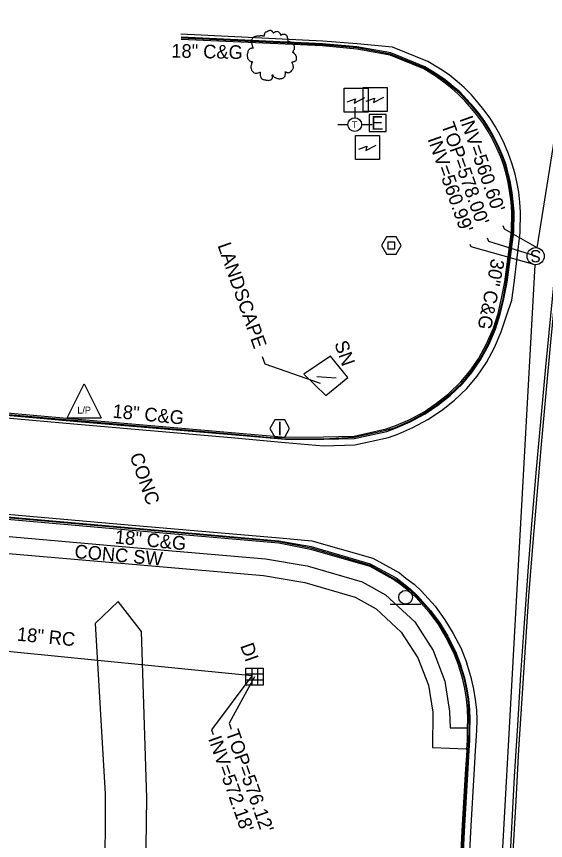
# Model space of a CAD drawing. Extents: x 2004847 to 2009016, y 1134161 to 1140101.
# Drawn here: x 2007384.4 to 2007539.3, y 1137729.8 to 1137970.9 of the extents above; entities that cross this region are included whole.
import ezdxf

# ---------------------------------------------------------------- set-up
doc = ezdxf.new("R2010")
doc.units = 0
for name, color, linetype in [('RD_EX_BldgApp', 7, 'Continuous'), ('RD_EX_Conc', 7, 'Continuous'), ('RD_EX_Curb', 7, 'Continuous'), ('RD_EX_DR_Inlet', 7, 'Continuous'), ('RD_EX_DR_Inlet_txCode', 7, 'Continuous'), ('RD_EX_DR_Pipe', 7, 'Continuous'), ('RD_EX_DR_Pipe_txCode', 7, 'Continuous'), ('RD_EX_Pavement_Markings', 7, 'Continuous'), ('RD_EX_Road', 7, 'Continuous'), ('RD_EX_SU_Elec', 7, 'Continuous'), ('RD_EX_SU_Sewer', 7, 'Continuous'), ('RD_EX_SU_TX_Nonpot', 7, 'Continuous'), ('RD_EX_UT', 7, 'Continuous'), ('RD_EX_VEG', 7, 'Continuous'), ('RD_Sketch2', 7, 'Continuous'), ('RD_Sketch3', 7, 'Continuous')]:
    doc.layers.add(name, color=color, linetype=linetype)

msp = doc.modelspace()

# ---------------------------------------------------------------- linework, layer by layer
at = {"layer": 'RD_EX_BldgApp'}
for p, q in [((2007472.38, 1137865.59), (2007478.05, 1137865.15)), ((2007493.81, 1137798.97), (2007502.81, 1137798.97))]:
    msp.add_line(p, q, dxfattribs=at)
msp.add_circle((2007498.33, 1137801), 2, dxfattribs=at)
at = {"layer": 'RD_EX_Conc'}
for points in [[(2007333.15, 1137826.62), (2007335.08, 1137822.76), (2007375.53, 1137819.3), (2007418.66, 1137815.55), (2007457.28, 1137812.2), (2007469.56, 1137810.19), (2007485.58, 1137805.51), (2007492.48, 1137801.71), (2007501.01, 1137793.74), (2007506.41, 1137785.4), (2007509.83, 1137776.39), (2007511.25, 1137767.54), (2007511.43, 1137762.77), (2007516.32, 1137762.76)], [(2007323.27, 1137813.61), (2007334.97, 1137817.85), (2007375.13, 1137814.39), (2007418.37, 1137810.63), (2007456.77, 1137807.32), (2007468.85, 1137805.33), (2007483.58, 1137801), (2007489.75, 1137797.61), (2007497, 1137790.76), (2007501.97, 1137783.25), (2007505.03, 1137775.22), (2007506.34, 1137767.31), (2007506.2, 1137756.99), (2007516.15, 1137756.57)]]:
    msp.add_lwpolyline(points, dxfattribs=at)
at = {"layer": 'RD_EX_Curb'}
for points in [[(2007503.8, 1137955.89), (2007493.95, 1137959.92), (2007484.08, 1137961.74), (2007474.03, 1137962.65), (2007432.63, 1137964.63)], [(2007503.99, 1137956.25), (2007494.04, 1137960.26), (2007484.03, 1137962.09), (2007474.02, 1137962.94), (2007432.64, 1137964.93)], [(2007503.66, 1137955.59), (2007493.87, 1137959.59), (2007484.06, 1137961.38), (2007474, 1137962.32), (2007432.64, 1137964.24)], [(2007492.61, 1137850.25), (2007495.18, 1137851.1), (2007499.37, 1137852.89), (2007503.77, 1137855.28), (2007507.39, 1137857.74), (2007510.87, 1137860.53), (2007514.5, 1137863.98), (2007517.17, 1137867.17), (2007519.65, 1137870.75), (2007522.05, 1137875.15), (2007524.04, 1137879.74), (2007525.45, 1137884), (2007526.46, 1137888.41), (2007527.37, 1137893.33), (2007529.32, 1137907.94), (2007529.42, 1137913.66), (2007529.22, 1137916.67), (2007528.88, 1137919.35), (2007528.37, 1137922.32), (2007527.91, 1137924.47), (2007527.12, 1137927.36), (2007526.24, 1137929.82), (2007525.01, 1137932.56), (2007523.65, 1137935.25), (2007522.53, 1137937.28), (2007520.93, 1137939.81), (2007519.15, 1137942.24), (2007517.77, 1137943.94), (2007515.79, 1137946.19), (2007513.66, 1137948.31), (2007511.85, 1137949.84), (2007509.54, 1137951.75), (2007507.07, 1137953.46), (2007503.66, 1137955.59)], [(2007492.68, 1137849.86), (2007495.33, 1137850.68), (2007499.56, 1137852.52), (2007503.96, 1137854.91), (2007507.61, 1137857.43), (2007511.17, 1137860.21), (2007514.8, 1137863.66), (2007517.55, 1137866.91), (2007520.08, 1137870.55), (2007522.42, 1137874.98), (2007524.38, 1137879.58), (2007525.8, 1137883.89), (2007526.9, 1137888.34), (2007527.83, 1137893.26), (2007529.78, 1137907.91), (2007529.87, 1137913.66), (2007529.67, 1137916.66), (2007529.29, 1137919.38), (2007528.78, 1137922.35), (2007528.32, 1137924.59), (2007527.54, 1137927.49), (2007526.64, 1137929.99), (2007525.44, 1137932.74), (2007524.08, 1137935.42), (2007522.93, 1137937.53), (2007521.32, 1137940.07), (2007519.55, 1137942.49), (2007518.09, 1137944.25), (2007516.11, 1137946.5), (2007513.99, 1137948.62), (2007512.12, 1137950.21), (2007509.78, 1137952.09), (2007507.31, 1137953.79), (2007503.8, 1137955.89)], [(2007492.83, 1137849.51), (2007495.42, 1137850.42), (2007499.68, 1137852.28), (2007504.07, 1137854.68), (2007507.78, 1137857.19), (2007511.38, 1137860), (2007515, 1137863.44), (2007517.78, 1137866.76), (2007520.32, 1137870.45), (2007522.68, 1137874.86), (2007524.65, 1137879.46), (2007526.08, 1137883.81), (2007527.14, 1137888.31), (2007528.09, 1137893.22), (2007530.05, 1137907.89), (2007530.1, 1137913.66), (2007529.89, 1137916.66), (2007529.55, 1137919.4), (2007529.03, 1137922.37), (2007528.51, 1137924.65), (2007527.75, 1137927.55), (2007526.84, 1137930.08), (2007525.69, 1137932.84), (2007524.33, 1137935.53), (2007523.13, 1137937.66), (2007521.52, 1137940.19), (2007519.75, 1137942.62), (2007518.29, 1137944.44), (2007516.31, 1137946.69), (2007514.23, 1137948.86), (2007512.32, 1137950.47), (2007509.98, 1137952.36), (2007507.51, 1137954.06), (2007503.99, 1137956.25)], [(2007342.26, 1137857.73), (2007348.09, 1137857.31), (2007351.3, 1137857.03), (2007357.31, 1137856.46), (2007402.3, 1137852.46), (2007447.35, 1137848.58), (2007463.2, 1137847.2), (2007474.42, 1137847.23), (2007483.33, 1137847.43), (2007492.83, 1137849.51)], [(2007342.34, 1137857.99), (2007348.19, 1137857.57), (2007351.36, 1137857.31), (2007357.31, 1137856.65), (2007402.35, 1137852.7), (2007447.34, 1137848.76), (2007463.19, 1137847.38), (2007474.3, 1137847.34), (2007483.31, 1137847.87), (2007492.68, 1137849.86)], [(2007342.35, 1137858.38), (2007348.18, 1137857.91), (2007351.31, 1137857.64), (2007357.31, 1137857.08), (2007402.46, 1137853.1), (2007447.32, 1137849.19), (2007463.17, 1137847.78), (2007474.34, 1137847.88), (2007483.26, 1137848.15), (2007492.61, 1137850.25)], [(2007337.76, 1137790.44), (2007329.83, 1137790.16), (2007324.43, 1137791.17), (2007322.24, 1137795.92), (2007322.53, 1137813.57), (2007324.23, 1137819.81), (2007327.46, 1137824.07), (2007332.96, 1137827.29), (2007340.32, 1137828.01), (2007375.95, 1137824.99), (2007419.37, 1137821.22), (2007461.26, 1137817.53), (2007470.66, 1137815.8), (2007488, 1137810.73), (2007495.55, 1137806.68)], [(2007337.83, 1137790.67), (2007329.76, 1137790.4), (2007324.54, 1137791.32), (2007322.49, 1137795.99), (2007322.73, 1137813.58), (2007324.34, 1137819.72), (2007327.58, 1137823.98), (2007333.06, 1137827.11), (2007340.33, 1137827.78), (2007375.9, 1137824.77), (2007419.34, 1137820.97), (2007461.22, 1137817.3), (2007470.55, 1137815.46), (2007487.93, 1137810.41), (2007495.33, 1137806.24)], [(2007337.81, 1137791.09), (2007330.04, 1137790.8), (2007324.83, 1137791.63), (2007322.86, 1137795.94), (2007323.25, 1137813.54), (2007324.75, 1137819.48), (2007327.92, 1137823.65), (2007333.14, 1137826.72), (2007340.3, 1137827.31), (2007375.99, 1137824.32), (2007419.31, 1137820.54), (2007461.18, 1137816.88), (2007470.47, 1137815.08), (2007487.85, 1137810.08), (2007495.17, 1137805.99)], [(2007495.17, 1137805.99), (2007496.87, 1137804.79), (2007499.23, 1137802.93), (2007501.43, 1137800.9), (2007505.15, 1137796.71), (2007507.94, 1137792.92), (2007510.15, 1137789.24), (2007512.38, 1137784.77), (2007513.93, 1137780.85)], [(2007495.33, 1137806.24), (2007497.14, 1137805.11), (2007499.47, 1137803.22), (2007501.68, 1137801.19), (2007505.44, 1137796.97), (2007508.25, 1137793.16), (2007510.48, 1137789.42), (2007512.71, 1137784.95), (2007514.32, 1137780.98)], [(2007495.55, 1137806.68), (2007497.31, 1137805.3), (2007499.66, 1137803.44), (2007501.86, 1137801.4), (2007505.64, 1137797.14), (2007508.42, 1137793.29), (2007510.7, 1137789.54), (2007512.94, 1137785.07), (2007514.51, 1137781.04)], [(2007514.25, 1137719.23), (2007515.02, 1137734.24), (2007515.9, 1137749.24), (2007516.33, 1137756.14), (2007516.32, 1137756.46), (2007516.46, 1137759.14), (2007516.51, 1137762.14), (2007516.52, 1137762.72), (2007516.58, 1137765.17), (2007516.47, 1137768.18), (2007516.22, 1137771.21), (2007515.7, 1137774.24), (2007515.01, 1137777.29), (2007513.93, 1137780.85)], [(2007514.62, 1137719.21), (2007515.38, 1137734.23), (2007516.28, 1137749.22), (2007516.67, 1137756.12), (2007516.86, 1137759.12), (2007516.93, 1137762.12), (2007517, 1137765.14), (2007516.91, 1137768.16), (2007516.69, 1137771.18), (2007516.15, 1137774.22), (2007515.46, 1137777.26), (2007514.32, 1137780.98)], [(2007514.9, 1137719.19), (2007515.66, 1137734.21), (2007516.55, 1137749.2), (2007516.92, 1137756.11), (2007517.14, 1137759.1), (2007517.2, 1137762.1), (2007517.28, 1137765.13), (2007517.17, 1137768.14), (2007516.91, 1137771.16), (2007516.37, 1137774.2), (2007515.67, 1137777.25), (2007514.51, 1137781.04)]]:
    msp.add_lwpolyline(points, dxfattribs=at)
at = {"layer": 'RD_EX_DR_Inlet'}
for p, q in [((2007451.59, 1137778.53), (2007456.59, 1137778.53)), ((2007453.29, 1137780.23), (2007453.29, 1137775.23)), ((2007454.99, 1137780.23), (2007454.99, 1137775.23)), ((2007451.59, 1137776.83), (2007456.59, 1137776.83))]:
    msp.add_line(p, q, dxfattribs=at)
msp.add_lwpolyline([(2007451.59, 1137775.23), (2007451.59, 1137780.23), (2007456.59, 1137780.23), (2007456.59, 1137775.23)], close=True, dxfattribs=at)
at = {"layer": 'RD_EX_DR_Inlet_txCode'}
for points in [[(2007453.3, 1137777.93), (2007441.53, 1137762.22), (2007442.02, 1137760.84)], [(2007454.13, 1137777.67), (2007446.67, 1137764.14), (2007447.29, 1137762.38)]]:
    msp.add_lwpolyline(points, dxfattribs=at)
at = {"layer": 'RD_EX_DR_Pipe'}
msp.add_line((2007453.3, 1137777.93), (2007340.74, 1137789.23), dxfattribs=at)
at = {"layer": 'RD_EX_Pavement_Markings'}
for points in [[(2007533.13, 1137793.38), (2007534.25, 1137808.59), (2007535.43, 1137823.54), (2007536.68, 1137838.49), (2007538.03, 1137853.43), (2007539.41, 1137868.37), (2007540.85, 1137883.3), (2007542.33, 1137898.22), (2007543.87, 1137913.14), (2007544.58, 1137920.59)], [(2007545.3, 1137920.38), (2007543.81, 1137905.45), (2007542.28, 1137890.53), (2007540.8, 1137875.6), (2007539.43, 1137860.66), (2007538.07, 1137845.73), (2007536.75, 1137830.78), (2007535.54, 1137815.83), (2007534.37, 1137801.3)], [(2007534.37, 1137801.3), (2007533.36, 1137786.34), (2007532.39, 1137771.37), (2007531.45, 1137756.4), (2007530.58, 1137741.42), (2007529.75, 1137726.45), (2007528.99, 1137711.47), (2007528.27, 1137696.48), (2007527.56, 1137681.5), (2007526.97, 1137666.51), (2007526.46, 1137651.52), (2007525.99, 1137636.53), (2007525.65, 1137621.53), (2007525.34, 1137606.54), (2007525.1, 1137591.54), (2007524.88, 1137576.54), (2007524.67, 1137561.54), (2007524.64, 1137546.54), (2007524.64, 1137531.54), (2007524.66, 1137516.54), (2007524.79, 1137501.54), (2007525.04, 1137479.85)], [(2007524.33, 1137478.6), (2007524.15, 1137493.6), (2007523.97, 1137508.6), (2007523.9, 1137523.6), (2007523.91, 1137538.6), (2007523.95, 1137553.6), (2007524.12, 1137568.59), (2007524.28, 1137583.59), (2007524.5, 1137598.59), (2007524.78, 1137613.59), (2007525.09, 1137628.59), (2007525.48, 1137643.58), (2007525.98, 1137658.57), (2007526.52, 1137673.56), (2007527.18, 1137688.55), (2007527.89, 1137703.53), (2007528.64, 1137718.51), (2007529.44, 1137733.49), (2007530.25, 1137748.47), (2007531.17, 1137763.44), (2007532.11, 1137778.41), (2007533.13, 1137793.38)]]:
    msp.add_lwpolyline(points, dxfattribs=at)
at = {"layer": 'RD_EX_Road'}
for points in [[(2007504.87, 1137957.81), (2007494.55, 1137961.99), (2007484.14, 1137962.9), (2007474.07, 1137963.77), (2007432.54, 1137965.81)], [(2007493.35, 1137847.74), (2007496.03, 1137848.73), (2007500.49, 1137850.65), (2007504.9, 1137853), (2007508.87, 1137855.67), (2007512.68, 1137858.63), (2007516.31, 1137862.07), (2007519.34, 1137865.69), (2007522.04, 1137869.66), (2007524.38, 1137874.09), (2007526.36, 1137878.68), (2007527.86, 1137883.29), (2007529.41, 1137887.96), (2007530.17, 1137892.9), (2007531.86, 1137907.75), (2007531.99, 1137913.64), (2007531.82, 1137916.64), (2007531.47, 1137919.55), (2007530.96, 1137922.52), (2007530.33, 1137925.18), (2007529.47, 1137928.06), (2007528.51, 1137930.77), (2007527.35, 1137933.54), (2007526.03, 1137936.23), (2007524.68, 1137938.64), (2007523.07, 1137941.18), (2007521.3, 1137943.61), (2007519.6, 1137945.71), (2007517.62, 1137947.97), (2007515.54, 1137950.13), (2007513.41, 1137951.94), (2007511.07, 1137953.83), (2007508.6, 1137955.53), (2007504.87, 1137957.81)], [(2007278.58, 1137868.37), (2007278.73, 1137864.23), (2007280.2, 1137860.27), (2007284, 1137858.8), (2007323.79, 1137858.44), (2007342.08, 1137856.89), (2007347.94, 1137855.41), (2007351.03, 1137855.09), (2007357.2, 1137855.62), (2007402.24, 1137851.65), (2007447.25, 1137847.73), (2007463.05, 1137846.26), (2007474.34, 1137845.3), (2007483.44, 1137845.58), (2007493.35, 1137847.74)], [(2007340.89, 1137788.53), (2007337.83, 1137788.57), (2007329.78, 1137789.25), (2007323.87, 1137790.53), (2007321.44, 1137796.07), (2007321.65, 1137813.68), (2007323.57, 1137820.25), (2007326.88, 1137824.67), (2007332.64, 1137828.05), (2007340.48, 1137828.84), (2007375.98, 1137825.81), (2007419.33, 1137822.01), (2007461.39, 1137818.34), (2007470.84, 1137817.45), (2007488.75, 1137812.43), (2007496.6, 1137808.08)], [(2007496.6, 1137808.08), (2007498.39, 1137806.57), (2007500.82, 1137804.81), (2007503.03, 1137802.77), (2007506.98, 1137798.32), (2007509.88, 1137794.39), (2007512.31, 1137790.4), (2007514.6, 1137785.96), (2007516.29, 1137781.64)], [(2007516.75, 1137719.1), (2007517.51, 1137734.11), (2007518.38, 1137749.1), (2007518.81, 1137755.99), (2007518.99, 1137758.99), (2007519.18, 1137761.98), (2007519.33, 1137765), (2007519.23, 1137768.01), (2007518.84, 1137771.04), (2007518.3, 1137774.08), (2007517.6, 1137777.13), (2007516.29, 1137781.64)]]:
    msp.add_lwpolyline(points, dxfattribs=at)
at = {"layer": 'RD_EX_SU_Elec'}
msp.add_lwpolyline([(2007492.63, 1137942.3), (2007487.64, 1137942.3), (2007487.64, 1137937.31), (2007492.63, 1137937.31)], close=True, dxfattribs=at)
at = {"layer": 'RD_EX_SU_Sewer'}
for points in [[(2007497.07, 1137903.92), (2007495.63, 1137906.42), (2007492.74, 1137906.42), (2007491.3, 1137903.92), (2007492.74, 1137901.42), (2007495.63, 1137901.42)], [(2007495.2, 1137904.94), (2007493.16, 1137904.94), (2007493.16, 1137902.9), (2007495.2, 1137902.9)]]:
    msp.add_lwpolyline(points, close=True, dxfattribs=at)
msp.add_circle((2007536.44, 1137900.8), 2.5, dxfattribs=at)
at = {"layer": 'RD_EX_SU_TX_Nonpot'}
msp.add_lwpolyline([(2007464.38, 1137850.36), (2007462.93, 1137852.86), (2007460.04, 1137852.86), (2007458.6, 1137850.36), (2007460.04, 1137847.85), (2007462.93, 1137847.85)], close=True, dxfattribs=at)
at = {"layer": 'RD_EX_UT'}
for p, q in [((2007536.83, 1137903.27), (2007600.86, 1138303.84)), ((2007483.45, 1137944.39), (2007483.45, 1137941.32)), ((2007478.52, 1137939.33), (2007481.45, 1137939.33)), ((2007485.45, 1137939.33), (2007488.52, 1137939.33)), ((2007515.56, 1137523.57), (2007536.3, 1137898.3)), ((2007399.2, 1137853.45), (2007404.2, 1137863.45)), ((2007404.2, 1137863.45), (2007409.2, 1137853.45)), ((2007399.2, 1137853.45), (2007409.2, 1137853.45))]:
    msp.add_line(p, q, dxfattribs=at)
for points in [[(2007480.34, 1137942.97), (2007480.34, 1137949.97), (2007487.34, 1137949.97), (2007487.34, 1137942.97)], [(2007485.92, 1137943.13), (2007485.92, 1137950.13), (2007492.92, 1137950.13), (2007492.92, 1137943.13)], [(2007483.71, 1137929.08), (2007483.71, 1137936.08), (2007490.71, 1137936.08), (2007490.71, 1137929.08)]]:
    msp.add_lwpolyline(points, close=True, dxfattribs=at)
for points in [[(2007481.24, 1137945.96), (2007483.66, 1137946.86), (2007483.32, 1137945.62), (2007486.36, 1137947.21)], [(2007486.82, 1137946.12), (2007489.24, 1137947.02), (2007488.9, 1137945.78), (2007491.94, 1137947.37)], [(2007484.61, 1137932.07), (2007487.03, 1137932.97), (2007486.68, 1137931.72), (2007489.73, 1137933.32)]]:
    msp.add_lwpolyline(points, dxfattribs=at)
msp.add_circle((2007483.45, 1137939.32), 2, dxfattribs=at)
at = {"layer": 'RD_EX_VEG'}
for points in [[(2007475.02, 1137860.07), (2007481.4, 1137865.25), (2007476.32, 1137871.56), (2007468.52, 1137866.25), (2007475.02, 1137860.07)], [(2007410.37, 1137743.47), (2007410.18, 1137690.03), (2007409.95, 1137637.46), (2007409.42, 1137585.36), (2007408.17, 1137535.72), (2007414.6, 1137528.33), (2007421.96, 1137534.86), (2007423.01, 1137587.19), (2007422.06, 1137639.22), (2007421.92, 1137692.08), (2007422.52, 1137742.25), (2007421, 1137790.99), (2007414.16, 1137799.73), (2007407.47, 1137793.25), (2007410.37, 1137743.47)]]:
    msp.add_lwpolyline(points, dxfattribs=at)
for points in [[(2007458.98, 1137966.83), (2007458.68, 1137966.86), (2007458.36, 1137966.76), (2007458.11, 1137966.66), (2007457.88, 1137966.58), (2007457.66, 1137966.48), (2007457.36, 1137966.31), (2007457.14, 1137966.11), (2007457.01, 1137965.86), (2007456.96, 1137965.63), (2007456.91, 1137965.36), (2007456.91, 1137965.18), (2007456.79, 1137965.16), (2007456.64, 1137965.18), (2007456.39, 1137965.26), (2007456.14, 1137965.26), (2007455.89, 1137965.26), (2007455.54, 1137965.23), (2007455.19, 1137965.23), (2007454.91, 1137965.18), (2007454.59, 1137965.13), (2007454.21, 1137965.01), (2007453.86, 1137964.88), (2007453.56, 1137964.63), (2007453.31, 1137964.16), (2007453.19, 1137963.81), (2007453.04, 1137963.56), (2007453.19, 1137963.11), (2007453.36, 1137962.76), (2007453.39, 1137962.56), (2007453.46, 1137962.14), (2007453.56, 1137961.91), (2007453.69, 1137961.71), (2007453.61, 1137961.69), (2007453.24, 1137961.64), (2007452.94, 1137961.54), (2007452.51, 1137961.31), (2007452.29, 1137961.09), (2007452.19, 1137960.76), (2007452.16, 1137960.41), (2007452.06, 1137960.21), (2007451.99, 1137959.94), (2007451.96, 1137959.86), (2007451.91, 1137959.54), (2007452.01, 1137959.09), (2007452.04, 1137958.74), (2007452.16, 1137958.51), (2007452.31, 1137958.34), (2007452.49, 1137958.09), (2007452.89, 1137957.86), (2007453.21, 1137957.76), (2007453.41, 1137957.74), (2007453.24, 1137957.24), (2007453.19, 1137956.89), (2007453.06, 1137956.49), (2007453.06, 1137956.41), (2007453.01, 1137955.94), (2007453.16, 1137955.61), (2007453.24, 1137955.24), (2007453.41, 1137955.01), (2007453.69, 1137954.71), (2007454.01, 1137954.49), (2007454.51, 1137954.36), (2007454.91, 1137954.39), (2007455.49, 1137954.56), (2007455.74, 1137954.64), (2007455.71, 1137954.46), (2007455.74, 1137954.09), (2007455.74, 1137953.66), (2007455.89, 1137953.34), (2007455.99, 1137953.06), (2007456.14, 1137952.81), (2007456.46, 1137952.59), (2007456.86, 1137952.51), (2007457.28, 1137952.36), (2007457.73, 1137952.29), (2007458.23, 1137952.26), (2007458.83, 1137952.41), (2007459.11, 1137952.54), (2007459.21, 1137952.71), (2007459.41, 1137953.09), (2007459.36, 1137953.31), (2007459.38, 1137953.91), (2007459.48, 1137953.74), (2007459.66, 1137953.39), (2007460.16, 1137953.09), (2007460.56, 1137952.91), (2007461.03, 1137952.76), (2007461.33, 1137952.69), (2007461.81, 1137952.76), (2007462.18, 1137952.84), (2007462.56, 1137952.96), (2007462.86, 1137953.24), (2007463.03, 1137953.51), (2007463.08, 1137953.79), (2007463.16, 1137954.16), (2007463.21, 1137954.34)], [(2007463.21, 1137954.34), (2007463.13, 1137954.51), (2007463.08, 1137954.76), (2007463.16, 1137954.74), (2007463.33, 1137954.69), (2007463.61, 1137954.56), (2007463.83, 1137954.49), (2007464.16, 1137954.51), (2007464.43, 1137954.61), (2007464.88, 1137954.89), (2007465.16, 1137955.36), (2007465.43, 1137955.76), (2007465.51, 1137956.09), (2007465.46, 1137956.31), (2007465.43, 1137956.81), (2007465.23, 1137957.06), (2007465.18, 1137957.19), (2007465.08, 1137957.59), (2007465.16, 1137957.64), (2007465.43, 1137957.69), (2007465.81, 1137957.81), (2007466.08, 1137957.94), (2007466.31, 1137958.11), (2007466.38, 1137958.34), (2007466.36, 1137958.74), (2007466.41, 1137959.14), (2007466.33, 1137959.29), (2007466.23, 1137959.44), (2007466.16, 1137959.64), (2007466.01, 1137959.79), (2007465.91, 1137959.94), (2007465.81, 1137960.04), (2007465.68, 1137960.19), (2007465.51, 1137960.31), (2007465.36, 1137960.36), (2007465.31, 1137960.51), (2007465.46, 1137960.71), (2007465.51, 1137960.81), (2007465.53, 1137961.04), (2007465.76, 1137961.39), (2007465.81, 1137961.79), (2007465.76, 1137962.21), (2007465.71, 1137962.49), (2007465.56, 1137962.76), (2007465.36, 1137963.01), (2007465.23, 1137963.18), (2007465.06, 1137963.31), (2007464.73, 1137963.43), (2007464.48, 1137963.48), (2007464.13, 1137963.48), (2007463.93, 1137963.53), (2007463.96, 1137963.58), (2007463.96, 1137963.73), (2007463.96, 1137964.01), (2007463.88, 1137964.46), (2007463.73, 1137964.96), (2007463.73, 1137964.98), (2007463.63, 1137965.23), (2007463.41, 1137965.43), (2007463.23, 1137965.53), (2007463.03, 1137965.66), (2007462.78, 1137965.68), (2007462.48, 1137965.68), (2007462.21, 1137965.63), (2007462.01, 1137965.53), (2007461.83, 1137965.41), (2007461.76, 1137965.56), (2007461.66, 1137965.86), (2007461.61, 1137966.01), (2007461.46, 1137966.18), (2007461.23, 1137966.38), (2007460.78, 1137966.51), (2007460.16, 1137966.43), (2007459.86, 1137966.23), (2007459.71, 1137966.06), (2007459.66, 1137966.18), (2007459.46, 1137966.38), (2007459.36, 1137966.56), (2007459.18, 1137966.68), (2007459.03, 1137966.78), (2007458.93, 1137966.83)]]:
    msp.add_spline(points, degree=3, dxfattribs=at)
at = {"layer": 'RD_Sketch2'}
for points in [[(2007536.83, 1137903.27), (2007527.29, 1137908.72), (2007526.95, 1137909.68)], [(2007536.44, 1137900.8), (2007522.69, 1137905.14), (2007522.37, 1137906.05)], [(2007536.3, 1137898.3), (2007517.54, 1137903.51), (2007517.3, 1137904.19)]]:
    msp.add_lwpolyline(points, dxfattribs=at)
at = {"layer": 'RD_Sketch3'}
msp.add_lwpolyline([(2007456.38, 1137871.4), (2007457.12, 1137869.29), (2007473.36, 1137863.68)], dxfattribs=at)

# ---------------------------------------------------------------- texts
at = {"layer": 'RD_EX_DR_Inlet_txCode'}
for s, p in [('DI', (2007449.86, 1137786.79)), ("TOP=576.12'", (2007445.61, 1137761.45)), ("INV=572.18'", (2007440.47, 1137759.6))]:
    msp.add_text(s, height=4, rotation=289.4494, dxfattribs=at).set_placement(p)
at = {"layer": 'RD_EX_DR_Pipe_txCode'}
msp.add_text('18" RC', height=4, rotation=354.3741, dxfattribs=at).set_placement((2007384.38, 1137788.29))
at = {"layer": 'RD_EX_SU_Elec'}
msp.add_text('E', height=4, dxfattribs=at).set_placement((2007488.25, 1137937.8))
at = {"layer": 'RD_EX_SU_Sewer'}
msp.add_text('S', height=3.57, rotation=180, dxfattribs=at).set_placement((2007538.05, 1137902.58))
at = {"layer": 'RD_EX_SU_TX_Nonpot'}
msp.add_text('I', height=4, dxfattribs=at).set_placement((2007460.77, 1137848.36))
at = {"layer": 'RD_EX_UT'}
for s, p in [('T', (2007482.6, 1137938.27)), ('L/P', (2007402.19, 1137854.73))]:
    msp.add_text(s, height=2, dxfattribs=at).set_placement(p)
at = {"layer": 'RD_Sketch2'}
for s, p in [("INV=560.60'", (2007514.06, 1137941.05)), ("TOP=578.00'", (2007508.71, 1137939.22)), ("INV=560.99'", (2007504.72, 1137935.09))]:
    msp.add_text(s, height=4, rotation=289.4494, dxfattribs=at).set_placement(p)
at = {"layer": 'RD_Sketch3'}
for s, rotation, p in [('18" C&G', 358.7264, (2007429.7, 1137958.94)), ('LANDSCAPE', 289.4494, (2007443.21, 1137903.97)), ('30" C&G', 258.6984, (2007523.49, 1137900.28)), ('SN', 289.4494, (2007477.41, 1137875.28)), ('18" C&G', 354.3863, (2007412.39, 1137853.55)), ('CONC', 289.4494, (2007417.46, 1137842.45)), ('18" C&G', 354.3863, (2007413.07, 1137816.76)), ('CONC SW', 355.0056, (2007401.26, 1137812.46))]:
    msp.add_text(s, height=4, rotation=rotation, dxfattribs=at).set_placement(p)

doc.saveas('drawing.dxf')
